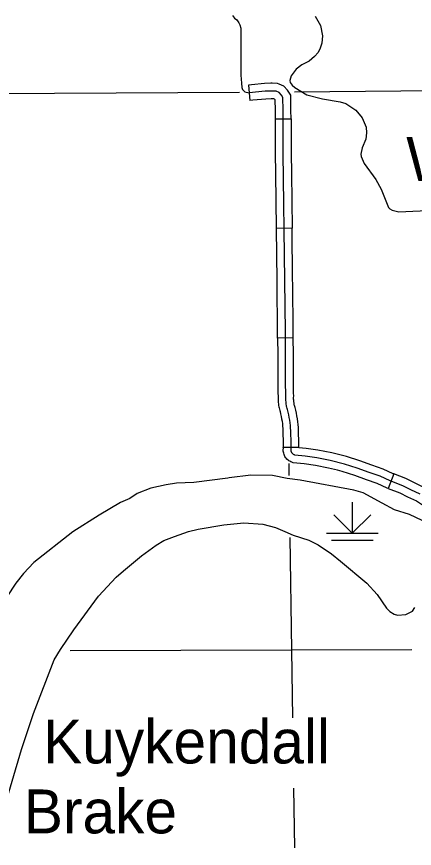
# Model space of a CAD drawing. Extents: x -19 to 366, y -4 to 359.
# Drawn here: x 159.697 to 160.423, y 178.636 to 180.152 of the extents above; entities that cross this region are included whole.
import ezdxf

# ---------------------------------------------------------------- set-up
doc = ezdxf.new("R2010")
doc.units = 0
for name, color, linetype in [('Level 19', 7, 'Continuous'), ('R_Axis Annot', 7, 'Continuous'), ('R_Border Notes', 7, 'Continuous'), ('R_ROW', 7, 'Continuous'), ('R_Temp Easement', 7, 'Continuous'), ('Sheet Fence', 7, 'Continuous'), ('T_Drafting', 7, 'Continuous'), ('T_Vehicle Path Lt Major', 7, 'Continuous')]:
    doc.layers.add(name, color=color, linetype=linetype)

msp = doc.modelspace()

# ---------------------------------------------------------------- linework, layer by layer
at = {"layer": 'Level 19'}
for points in [[(161.3412, 180.0285), (161.1732, 180.024), (161.1089, 180.0234), (160.2044, 180.0145)], [(160.1035, 180.0139), (159.2039, 180.0095), (159.1015, 180.0085), (158.1504, 180.0074), (157.1262, 180.0062)]]:
    msp.add_lwpolyline(points, dxfattribs=at)
at = {"layer": 'R_Axis Annot'}
for points in [[(160.1937, 179.3373), (160.194, 179.3153)], [(160.1956, 179.2023), (160.1984, 178.9968)], [(160.1984, 178.9968), (159.7951, 178.9961)], [(160.4181, 178.9975), (160.1984, 178.9968)], [(160.1984, 178.9968), (160.2003, 178.8739)], [(160.2022, 178.7452), (160.2038, 178.6364)]]:
    msp.add_lwpolyline(points, dxfattribs=at)
at = {"layer": 'R_ROW'}
for p, q in [((160.1694, 179.9663), (160.1978, 179.9663)), ((160.1996, 179.7665), (160.1712, 179.7661)), ((160.2017, 179.5665), (160.1733, 179.5662)), ((160.1837, 179.367), (160.2122, 179.3673)), ((160.3851, 179.3186), (160.375, 179.292))]:
    msp.add_line(p, q, dxfattribs=at)
for points in [[(160.0909, 180.1543), (160.0948, 180.1498), (160.0989, 180.1465), (160.1024, 180.1413), (160.1042, 180.1376), (160.1064, 180.1313), (160.1065, 180.0454), (160.1073, 180.0309), (160.108, 180.023), (160.1095, 180.0193), (160.1132, 180.0155), (160.1214, 180.0134)], [(160.1254, 180.028), (160.1199, 180.0275), (160.1229, 179.9992)], [(160.1978, 179.9663), (160.1977, 179.982), (160.1972, 180.0091), (160.1914, 180.0182), (160.1844, 180.0257), (160.1762, 180.0293), (160.173, 180.0308), (160.1635, 180.031), (160.1611, 180.031), (160.1496, 180.0305), (160.1254, 180.028)], [(160.1979, 179.3613), (160.1978, 179.3619), (160.1978, 179.3626), (160.1979, 179.3632), (160.198, 179.3639), (160.1979, 179.3739), (160.1973, 179.3973), (160.197, 179.4022), (160.1966, 179.407), (160.1961, 179.4119), (160.1954, 179.4167), (160.1946, 179.4216), (160.1937, 179.4264), (160.1926, 179.4311), (160.1914, 179.4359), (160.1908, 179.4378), (160.1903, 179.4399), (160.1898, 179.4417), (160.1895, 179.4434), (160.1891, 179.4456), (160.1888, 179.4478), (160.1886, 179.4501), (160.1884, 179.4524), (160.1883, 179.4544), (160.1883, 179.4563), (160.1883, 179.4582), (160.1884, 179.4603), (160.1878, 179.4876), (160.1879, 179.5366), (160.1874, 179.5776), (160.1865, 179.671), (160.1837, 179.9033), (160.1835, 179.9818), (160.1831, 180.0049), (160.1802, 180.0095), (160.176, 180.0139), (160.1705, 180.0163), (160.1698, 180.0166), (160.1633, 180.0168), (160.1614, 180.0168), (160.1506, 180.0164), (160.1214, 180.0134)], [(160.1283, 179.9998), (160.1229, 179.9992)], [(160.1694, 179.9663), (160.1693, 179.9817), (160.169, 180.0006), (160.1689, 180.0007), (160.1676, 180.0021), (160.1667, 180.0025), (160.163, 180.0026), (160.1616, 180.0026), (160.1516, 180.0022), (160.1283, 179.9998)], [(160.17, 179.8661), (160.1695, 179.9032), (160.1694, 179.9663)], [(160.1978, 179.9663), (160.1979, 179.9034), (160.1984, 179.8665)], [(160.1712, 179.7661), (160.17, 179.8661)], [(160.1984, 179.8665), (160.1996, 179.7665)], [(160.1724, 179.6662), (160.1723, 179.6708), (160.1712, 179.7661)], [(160.2008, 179.6665), (160.2007, 179.6711), (160.1996, 179.7665)], [(160.1733, 179.5662), (160.1732, 179.5774), (160.1724, 179.6662)], [(160.2017, 179.5665), (160.2016, 179.5777), (160.2008, 179.6665)], [(160.1733, 179.5662), (160.1737, 179.5365), (160.1736, 179.4875), (160.174, 179.466)], [(160.2024, 179.4666), (160.202, 179.4878), (160.2021, 179.5366), (160.2017, 179.5665)], [(160.174, 179.466), (160.1742, 179.4604), (160.1741, 179.4585), (160.1741, 179.4563), (160.1741, 179.454), (160.1742, 179.4516), (160.1744, 179.4488), (160.1747, 179.4461), (160.1751, 179.4434), (160.1756, 179.4407), (160.176, 179.4387), (160.1765, 179.4365), (160.1771, 179.4341), (160.1777, 179.4321), (160.1788, 179.4278), (160.1798, 179.4234), (160.1806, 179.419), (160.1814, 179.4146), (160.182, 179.4101), (160.1825, 179.4057), (160.1829, 179.4012), (160.1831, 179.3967), (160.1837, 179.3737), (160.1837, 179.367)], [(160.2122, 179.3673), (160.2121, 179.3742), (160.2115, 179.3979), (160.2112, 179.4032), (160.2108, 179.4084), (160.2102, 179.4137), (160.2095, 179.4189), (160.2086, 179.4241), (160.2076, 179.4293), (160.2064, 179.4345), (160.2051, 179.4396), (160.2045, 179.4416), (160.2041, 179.4432), (160.2037, 179.4447), (160.2035, 179.446), (160.2032, 179.4478), (160.2029, 179.4496), (160.2027, 179.4514), (160.2026, 179.4532), (160.2025, 179.4549), (160.2025, 179.4564), (160.2025, 179.4579), (160.2026, 179.4602), (160.2024, 179.4666)], [(160.2824, 179.325), (160.2659, 179.3292), (160.2422, 179.334), (160.2217, 179.3367), (160.2017, 179.3389), (160.1993, 179.3397), (160.1975, 179.3404), (160.1953, 179.3416), (160.1938, 179.3425), (160.1924, 179.3436), (160.1904, 179.3454), (160.1889, 179.347), (160.1877, 179.3487), (160.1867, 179.3504), (160.1858, 179.3522), (160.185, 179.3541), (160.1844, 179.356), (160.1839, 179.358), (160.1837, 179.36), (160.1836, 179.3617), (160.1837, 179.3634), (160.1838, 179.3649), (160.1838, 179.3649), (160.1837, 179.367)], [(160.4334, 179.2815), (160.4166, 179.2895), (160.4018, 179.297), (160.3788, 179.3058), (160.3603, 179.3142), (160.3405, 179.3212), (160.3185, 179.3291), (160.2951, 179.3364), (160.2691, 179.343), (160.2446, 179.348), (160.2234, 179.3508), (160.2047, 179.3529), (160.2041, 179.3531), (160.2035, 179.3533), (160.2025, 179.3539), (160.2019, 179.3542), (160.2014, 179.3546), (160.2005, 179.3554), (160.2, 179.356), (160.1995, 179.3567), (160.1991, 179.3574), (160.1987, 179.3581), (160.1984, 179.3589), (160.1981, 179.3596), (160.1979, 179.3604), (160.1979, 179.3613)], [(160.2895, 179.3525), (160.2723, 179.3569), (160.2469, 179.362), (160.2251, 179.3649), (160.2122, 179.3663), (160.2122, 179.3673)], [(160.3851, 179.3186), (160.3842, 179.3189), (160.3656, 179.3274), (160.3452, 179.3346), (160.323, 179.3426), (160.2989, 179.35), (160.2895, 179.3525)], [(160.375, 179.292), (160.3733, 179.2927), (160.3549, 179.301), (160.3357, 179.3078), (160.314, 179.3156), (160.2912, 179.3227), (160.2824, 179.325)], [(160.4766, 179.2707), (160.4694, 179.2759), (160.4543, 179.2849), (160.4403, 179.2939), (160.4228, 179.3023), (160.4075, 179.31), (160.3851, 179.3186)], [(160.375, 179.292), (160.396, 179.284), (160.4103, 179.2768), (160.4264, 179.2691), (160.4393, 179.2608), (160.4538, 179.2521), (160.4601, 179.2476)]]:
    msp.add_lwpolyline(points, dxfattribs=at)
at = {"layer": 'R_Temp Easement'}
for points in [[(160.2415, 180.1533), (160.2514, 180.1361), (160.255, 180.1173)], [(160.255, 180.1173), (160.2542, 180.1042), (160.2512, 180.0951), (160.247, 180.0868), (160.2408, 180.0798), (160.231, 180.0715), (160.2174, 180.0643), (160.2069, 180.0566), (160.1978, 180.0442), (160.1954, 180.0362), (160.1964, 180.0324), (160.2, 180.0275), (160.2046, 180.0234), (160.2269, 180.0097), (160.2553, 180.0028), (160.2874, 179.997), (160.2976, 179.9939), (160.3162, 179.9821), (160.3277, 179.968), (160.3349, 179.9506), (160.3357, 179.9406), (160.334, 179.9291), (160.3273, 179.9133), (160.325, 179.9015), (160.3256, 179.8973), (160.331, 179.8847), (160.3524, 179.8553), (160.3621, 179.8375), (160.3753, 179.8044), (160.378, 179.8018), (160.3824, 179.7994), (160.3945, 179.7964), (160.4586, 179.7997)]]:
    msp.add_lwpolyline(points, dxfattribs=at)
at = {"layer": 'Sheet Fence'}
for points in [[(168.7902, 2.2442), (168.5607, 10.8615), (168.3304, 19.479), (168.0993, 28.0965), (167.8673, 36.7142), (167.6346, 45.3321), (167.4011, 53.95), (167.1668, 62.5681), (166.9316, 71.1863), (166.6957, 79.8047), (166.459, 88.4232), (166.2215, 97.0418), (165.9832, 105.6605), (165.7441, 114.2794), (165.5043, 122.8984), (165.2636, 131.5176), (165.0221, 140.1368), (164.7799, 148.7563), (164.5369, 157.3758), (164.2931, 165.9955), (164.0485, 174.6153), (163.8031, 183.2352), (163.5569, 191.8553), (163.31, 200.4755), (163.0623, 209.0959), (162.8138, 217.7164), (162.5645, 226.337), (162.3145, 234.9577), (162.0637, 243.5786), (161.8121, 252.1997), (161.5597, 260.8208), (161.3066, 269.4421), (161.0527, 278.0636), (160.798, 286.6851), (160.5426, 295.3068), (160.2864, 303.9287), (160.0294, 312.5507), (159.7717, 321.1728), (159.5132, 329.7951), (159.2539, 338.4175), (158.9939, 347.04)], [(161.4532, 2.0533), (161.2336, 10.6702), (161.0133, 19.2873), (160.7922, 27.9044), (160.5704, 36.5217), (160.3478, 45.1392), (160.1245, 53.7568), (159.9003, 62.3745), (159.6754, 70.9923), (159.4498, 79.6103), (159.2234, 88.2284), (158.9962, 96.8466), (158.7683, 105.465), (158.5396, 114.0835), (158.3102, 122.7022), (158.08, 131.321), (157.849, 139.9399), (157.6173, 148.559), (157.3849, 157.1782), (157.1517, 165.7975), (156.9177, 174.417), (156.683, 183.0366), (156.511, 189.3363)], [(0, 172.2839), (7.1335, 172.2883), (14.267, 172.3015), (21.4005, 172.3236), (28.5339, 172.3544), (35.6673, 172.3941), (42.8006, 172.4426), (49.9339, 172.4999), (57.0671, 172.566), (64.2002, 172.6409), (71.3332, 172.7246), (78.4661, 172.8172), (85.5989, 172.9186), (92.7315, 173.0287), (99.8641, 173.1477), (106.9964, 173.2755), (114.1286, 173.4122), (121.2606, 173.5576), (128.3925, 173.7119), (135.5241, 173.8749), (142.6555, 174.0468), (149.7867, 174.2275), (156.9177, 174.417), (164.0485, 174.6153), (171.179, 174.8224), (178.3092, 175.0383), (185.4392, 175.2631), (192.5688, 175.4966), (199.6982, 175.739), (206.8273, 175.9902), (213.9561, 176.2502), (221.0845, 176.5189), (228.2126, 176.7965), (235.3404, 177.083), (242.4677, 177.3782), (249.5948, 177.6822), (256.7214, 177.995), (263.8476, 178.3167), (270.9735, 178.6471), (278.0989, 178.9863), (285.2239, 179.3344), (292.3485, 179.6912), (299.4726, 180.0569), (306.5963, 180.4314), (313.7195, 180.8146), (320.8422, 181.2067), (327.9644, 181.6076), (335.0862, 182.0172), (342.2074, 182.4357)]]:
    msp.add_spline(points, degree=3, dxfattribs=at)
at = {"layer": 'T_Drafting'}
for p, q in [((160.3096, 179.2671), (160.3096, 179.2103)), ((160.3096, 179.2103), (160.2761, 179.2438)), ((160.3096, 179.2103), (160.3431, 179.2438)), ((160.2622, 179.2103), (160.3569, 179.2103)), ((160.2717, 179.1974), (160.3475, 179.1974))]:
    msp.add_line(p, q, dxfattribs=at)
at = {"layer": 'T_Vehicle Path Lt Major'}
for points in [[(160.4368, 179.2338), (160.4138, 179.2442), (160.3864, 179.2532), (160.364, 179.2653), (160.3294, 179.2837), (160.3121, 179.2889), (160.2143, 179.3072), (160.191, 179.3104), (160.1637, 179.3153), (160.1242, 179.3162), (160.0849, 179.3112)], [(159.9697, 179.2987), (159.9421, 179.2927), (159.9173, 179.283), (159.9036, 179.2736), (159.887, 179.2661), (159.8475, 179.2432), (159.7998, 179.2129), (159.7284, 179.1572), (159.7098, 179.1367), (159.6957, 179.1194), (159.6794, 179.0944), (159.6585, 179.0667), (159.6195, 179.0053), (159.5971, 178.966), (159.5887, 178.9495), (159.5702, 178.9198), (159.558, 178.8924), (159.5424, 178.8314), (159.539, 178.8077), (159.5379, 178.7815), (159.5419, 178.7261), (159.5439, 178.712)], [(160.0849, 179.3112), (160.0826, 179.3106), (160.0202, 179.303), (159.989, 179.3017), (159.9697, 179.2987)], [(159.9519, 179.1883), (159.9659, 179.1968), (159.9849, 179.2045), (160.0109, 179.2135), (160.0285, 179.2176), (160.0754, 179.2253), (160.1117, 179.2295)], [(160.1117, 179.2295), (160.1462, 179.2269), (160.1692, 179.2205), (160.1864, 179.2132), (160.2015, 179.207), (160.2302, 179.1978), (160.247, 179.1894), (160.2714, 179.173), (160.2881, 179.1594), (160.3362, 179.1193), (160.3549, 179.0988), (160.3718, 179.0737), (160.3778, 179.0677), (160.3857, 179.0625), (160.3918, 179.0607), (160.4069, 179.0623), (160.4193, 179.0683), (160.4239, 179.0746)], [(159.6614, 178.6264), (159.6753, 178.7104), (159.706, 178.816), (159.7282, 178.8817), (159.7659, 178.9793), (159.777, 178.9983), (159.8018, 179.034), (159.8468, 179.0952), (159.8786, 179.1301), (159.8922, 179.1417), (159.9249, 179.1689), (159.9519, 179.1883)]]:
    msp.add_lwpolyline(points, dxfattribs=at)

# ---------------------------------------------------------------- texts
at = {"layer": 'R_Border Notes'}
msp.add_text('Wrightsville', height=0.08, dxfattribs=at).set_placement((160.4079, 179.8529))
at = {"layer": 'R_Temp Easement'}
for s, p in [('Kuykendall', (159.7456, 178.7904)), ('Brake', (159.7104, 178.6629))]:
    msp.add_text(s, height=0.08, dxfattribs=at).set_placement(p)

doc.saveas('drawing.dxf')
